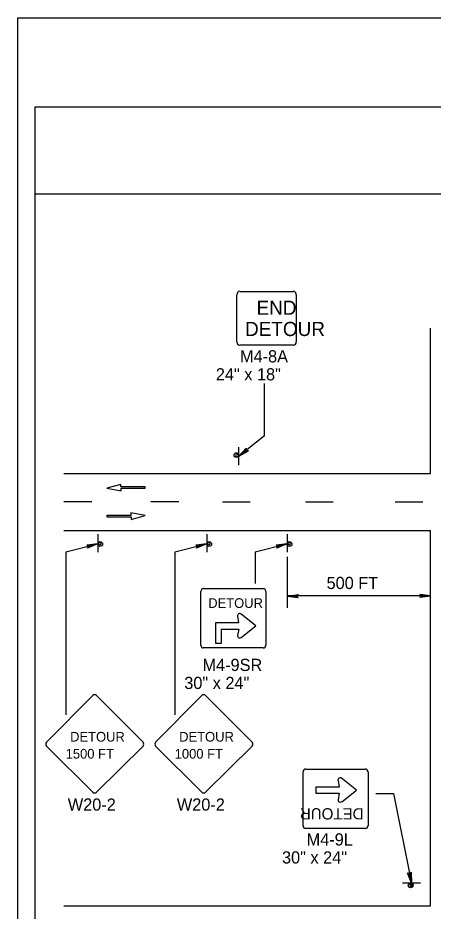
# Model space of a CAD drawing. Extents: x -14145 to -13521, y 30244 to 30661.
# Drawn here: x -13892.17 to -13885.02, y 30272.92 to 30288.31 of the extents above; entities that cross this region are included whole.
import ezdxf

# ---------------------------------------------------------------- set-up
doc = ezdxf.new("R2010")
doc.units = 0
for name, color, linetype in [('1', 7, 'Continuous'), ('10', 7, 'Continuous'), ('2', 7, 'Continuous'), ('61', 7, 'Continuous')]:
    doc.layers.add(name, color=color, linetype=linetype)

msp = doc.modelspace()

# ---------------------------------------------------------------- linework, layer by layer
at = {"layer": '1'}
for p, q in [((-13888.351, 30283.596), (-13887.425, 30283.596)), ((-13888.401, 30282.729), (-13888.401, 30283.536)), ((-13887.376, 30283.536), (-13887.376, 30282.729)), ((-13885.062, 30280.459), (-13885.062, 30282.959)), ((-13887.425, 30282.668), (-13888.351, 30282.668)), ((-13887.923, 30281.107), (-13887.923, 30282.007)), ((-13887.922, 30281.106), (-13888.367, 30280.758)), ((-13888.367, 30280.602), (-13888.367, 30280.914)), ((-13888.367, 30280.602), (-13888.367, 30280.914)), ((-13888.367, 30280.602), (-13888.367, 30280.914)), ((-13888.367, 30280.602), (-13888.367, 30280.914)), ((-13888.367, 30280.602), (-13888.367, 30280.914)), ((-13888.367, 30280.602), (-13888.367, 30280.914)), ((-13891.381, 30280.459), (-13885.062, 30280.459)), ((-13890.397, 30280.271), (-13890.638, 30280.205)), ((-13890.397, 30280.226), (-13890.397, 30280.271)), ((-13889.981, 30280.226), (-13890.397, 30280.226)), ((-13889.981, 30280.204), (-13889.981, 30280.226)), ((-13890.638, 30280.205), (-13890.395, 30280.159)), ((-13890.395, 30280.159), (-13890.395, 30280.204)), ((-13890.395, 30280.204), (-13889.981, 30280.204)), ((-13890.9, 30279.968), (-13891.38, 30279.968)), ((-13889.4, 30279.968), (-13889.88, 30279.968)), ((-13888.648, 30279.968), (-13888.168, 30279.968)), ((-13887.219, 30279.968), (-13886.739, 30279.968)), ((-13885.674, 30279.968), (-13885.194, 30279.968)), ((-13889.981, 30279.734), (-13890.225, 30279.78)), ((-13890.225, 30279.78), (-13890.225, 30279.735)), ((-13890.225, 30279.735), (-13890.638, 30279.735)), ((-13890.638, 30279.735), (-13890.638, 30279.713)), ((-13890.638, 30279.713), (-13890.222, 30279.713)), ((-13890.222, 30279.668), (-13889.981, 30279.734)), ((-13890.222, 30279.713), (-13890.222, 30279.668)), ((-13891.381, 30279.475), (-13885.062, 30279.475)), ((-13885.062, 30273.014), (-13885.062, 30279.475)), ((-13890.795, 30279.415), (-13890.795, 30279.103)), ((-13890.795, 30279.415), (-13890.795, 30279.103)), ((-13888.916, 30279.415), (-13888.916, 30279.103)), ((-13888.916, 30279.415), (-13888.916, 30279.103)), ((-13887.532, 30279.415), (-13887.532, 30279.103)), ((-13887.532, 30279.415), (-13887.532, 30279.103)), ((-13891.348, 30279.108), (-13890.801, 30279.248)), ((-13889.469, 30279.108), (-13888.922, 30279.248)), ((-13888.085, 30279.108), (-13887.538, 30279.248)), ((-13891.348, 30279.108), (-13891.348, 30276.3)), ((-13889.469, 30279.108), (-13889.469, 30276.3)), ((-13888.085, 30279.108), (-13888.085, 30278.566)), ((-13887.528, 30278.147), (-13887.528, 30279.021)), ((-13889.021, 30277.502), (-13889.021, 30278.428)), ((-13888.978, 30278.478), (-13887.945, 30278.478)), ((-13887.902, 30278.428), (-13887.902, 30277.502)), ((-13885.062, 30278.351), (-13887.528, 30278.351)), ((-13888.389, 30278), (-13888.369, 30277.886)), ((-13888.071, 30277.833), (-13888.328, 30278.036)), ((-13888.369, 30277.886), (-13888.769, 30277.886)), ((-13888.769, 30277.886), (-13888.769, 30277.533)), ((-13888.667, 30277.533), (-13888.667, 30277.781)), ((-13888.667, 30277.779), (-13888.368, 30277.779)), ((-13888.368, 30277.779), (-13888.387, 30277.667)), ((-13888.325, 30277.633), (-13888.071, 30277.833)), ((-13887.945, 30277.453), (-13888.978, 30277.453)), ((-13888.769, 30277.533), (-13888.667, 30277.533)), ((-13890.884, 30276.633), (-13891.679, 30275.83)), ((-13890.015, 30275.83), (-13890.818, 30276.633)), ((-13889.005, 30276.633), (-13889.8, 30275.83)), ((-13888.136, 30275.83), (-13888.939, 30276.633)), ((-13891.679, 30275.764), (-13890.884, 30274.969)), ((-13890.818, 30274.969), (-13890.015, 30275.764)), ((-13889.8, 30275.764), (-13889.005, 30274.969)), ((-13888.939, 30274.969), (-13888.136, 30275.764)), ((-13887.259, 30274.392), (-13887.259, 30275.318)), ((-13887.216, 30275.367), (-13886.183, 30275.367)), ((-13886.14, 30275.318), (-13886.14, 30274.392)), ((-13886.657, 30275.172), (-13886.637, 30275.058)), ((-13886.339, 30275.005), (-13886.596, 30275.208)), ((-13887.037, 30275.058), (-13887.037, 30274.951)), ((-13886.637, 30275.058), (-13887.037, 30275.058)), ((-13886.593, 30274.805), (-13886.339, 30275.005)), ((-13887.037, 30274.951), (-13886.636, 30274.951)), ((-13886.636, 30274.951), (-13886.655, 30274.839)), ((-13886.006, 30274.946), (-13885.702, 30274.946)), ((-13885.702, 30274.945), (-13885.389, 30273.403)), ((-13886.183, 30274.342), (-13887.216, 30274.342)), ((-13885.233, 30273.403), (-13885.545, 30273.403)), ((-13885.233, 30273.403), (-13885.545, 30273.403)), ((-13885.233, 30273.403), (-13885.545, 30273.403)), ((-13885.233, 30273.403), (-13885.545, 30273.403)), ((-13885.233, 30273.403), (-13885.545, 30273.403)), ((-13885.233, 30273.403), (-13885.545, 30273.403)), ((-13891.381, 30273.014), (-13885.062, 30273.014))]:
    msp.add_line(p, q, dxfattribs=at)
for points in [[(-13888.238, 30280.886), (-13888.236, 30280.869), (-13888.367, 30280.758), (-13888.238, 30280.886), (-13888.239, 30280.894), (-13888.367, 30280.758), (-13888.225, 30280.853), (-13888.212, 30280.851), (-13888.367, 30280.758), (-13888.199, 30280.848), (-13888.212, 30280.851)], [(-13888.238, 30280.886), (-13888.236, 30280.869), (-13888.367, 30280.758), (-13888.238, 30280.886), (-13888.239, 30280.894), (-13888.367, 30280.758), (-13888.225, 30280.853), (-13888.212, 30280.851), (-13888.367, 30280.758), (-13888.199, 30280.848), (-13888.212, 30280.851)], [(-13888.238, 30280.886), (-13888.236, 30280.869), (-13888.367, 30280.758), (-13888.238, 30280.886), (-13888.239, 30280.894), (-13888.367, 30280.758), (-13888.225, 30280.853), (-13888.212, 30280.851), (-13888.367, 30280.758), (-13888.199, 30280.848), (-13888.212, 30280.851)], [(-13890.981, 30279.224), (-13890.969, 30279.212), (-13890.801, 30279.248), (-13890.981, 30279.224), (-13890.987, 30279.23), (-13890.801, 30279.248), (-13890.963, 30279.194), (-13890.969, 30279.182), (-13890.801, 30279.248), (-13890.975, 30279.17), (-13890.969, 30279.182)], [(-13889.102, 30279.224), (-13889.09, 30279.212), (-13888.922, 30279.248), (-13889.102, 30279.224), (-13889.108, 30279.23), (-13888.922, 30279.248), (-13889.084, 30279.194), (-13889.09, 30279.182), (-13888.922, 30279.248), (-13889.096, 30279.17), (-13889.09, 30279.182)], [(-13887.718, 30279.224), (-13887.706, 30279.212), (-13887.538, 30279.248), (-13887.718, 30279.224), (-13887.724, 30279.23), (-13887.538, 30279.248), (-13887.7, 30279.194), (-13887.706, 30279.182), (-13887.538, 30279.248), (-13887.712, 30279.17), (-13887.706, 30279.182)], [(-13887.348, 30278.321), (-13887.354, 30278.333), (-13887.528, 30278.345), (-13887.348, 30278.321), (-13887.342, 30278.315), (-13887.528, 30278.345), (-13887.354, 30278.351), (-13887.348, 30278.363), (-13887.528, 30278.345), (-13887.342, 30278.375), (-13887.348, 30278.363)], [(-13885.242, 30278.375), (-13885.236, 30278.357), (-13885.062, 30278.351), (-13885.242, 30278.375), (-13885.248, 30278.381), (-13885.062, 30278.351), (-13885.236, 30278.345), (-13885.242, 30278.327), (-13885.062, 30278.351), (-13885.248, 30278.321), (-13885.242, 30278.327)], [(-13885.403, 30273.584), (-13885.416, 30273.572), (-13885.389, 30273.403), (-13885.403, 30273.584), (-13885.397, 30273.59), (-13885.389, 30273.403), (-13885.434, 30273.567), (-13885.446, 30273.574), (-13885.389, 30273.403), (-13885.459, 30273.581), (-13885.446, 30273.574)], [(-13885.403, 30273.584), (-13885.416, 30273.572), (-13885.389, 30273.403), (-13885.403, 30273.584), (-13885.397, 30273.59), (-13885.389, 30273.403), (-13885.434, 30273.567), (-13885.446, 30273.574), (-13885.389, 30273.403), (-13885.459, 30273.581), (-13885.446, 30273.574)], [(-13885.403, 30273.584), (-13885.416, 30273.572), (-13885.389, 30273.403), (-13885.403, 30273.584), (-13885.397, 30273.59), (-13885.389, 30273.403), (-13885.434, 30273.567), (-13885.446, 30273.574), (-13885.389, 30273.403), (-13885.459, 30273.581), (-13885.446, 30273.574)]]:
    msp.add_lwpolyline(points, dxfattribs=at)
for centre in [(-13888.408, 30280.776), (-13888.408, 30280.776), (-13888.408, 30280.776), (-13890.755, 30279.242), (-13888.876, 30279.242), (-13887.493, 30279.242), (-13885.406, 30273.363), (-13885.406, 30273.363), (-13885.406, 30273.363)]:
    msp.add_circle(centre, 0.0408, dxfattribs=at)
for centre, radius, start, end in [((-13888.403, 30280.768), 0.0214, 9.521, 4.2501), ((-13888.403, 30280.768), 0.0214, 9.521, 4.2501), ((-13888.403, 30280.768), 0.0214, 9.521, 4.2501), ((-13890.761, 30279.25), 0.0214, 189.521, 184.2501), ((-13888.882, 30279.25), 0.0214, 189.521, 184.2501), ((-13887.498, 30279.25), 0.0214, 189.521, 184.2501), ((-13888.351, 30278.007), 0.038, 47.8458, 191.7524), ((-13888.349, 30277.663), 0.038, 169.4753, 310.1409), ((-13890.852, 30276.6), 0.0465, 45, 135), ((-13888.972, 30276.6), 0.0465, 45, 135), ((-13891.647, 30275.797), 0.0465, 135, 225), ((-13890.049, 30275.797), 0.0465, 315, 45), ((-13889.767, 30275.797), 0.0465, 135, 225), ((-13888.169, 30275.797), 0.0465, 315, 45), ((-13886.62, 30275.179), 0.038, 47.8458, 191.7524), ((-13890.852, 30275.002), 0.0465, 225, 315), ((-13888.972, 30275.002), 0.0465, 225, 315), ((-13886.618, 30274.835), 0.038, 169.4753, 310.1409), ((-13885.398, 30273.368), 0.0214, 99.521, 94.2501), ((-13885.379, 30273.369), 0.0214, 130.5137, 125.2429), ((-13885.379, 30273.369), 0.0214, 130.5137, 125.2429)]:
    msp.add_arc(centre, radius, start, end, dxfattribs=at)
for centre, major_axis, ratio, start_param, end_param in [((-13888.352, 30283.536), (0, -0.0602), 0.817773, 3.141593, 4.712389), ((-13887.426, 30283.536), (0, 0.0602), 0.817773, 4.712389, 6.283185), ((-13888.352, 30282.729), (0, -0.0602), 0.817773, 4.712389, 6.283185), ((-13887.426, 30282.729), (0, 0.0602), 0.817773, 3.141593, 4.712389), ((-13888.978, 30278.428), (0, -0.0492), 0.866667, 3.141593, 4.712389), ((-13887.944, 30278.428), (0, 0.0492), 0.866667, 4.712389, 6.283185), ((-13888.978, 30277.502), (0, -0.0492), 0.866667, 4.712389, 6.283185), ((-13887.944, 30277.502), (0, 0.0492), 0.866667, 3.141593, 4.712389), ((-13887.217, 30275.319), (0, -0.0492), 0.866667, 3.141593, 4.712389), ((-13886.183, 30275.319), (0, 0.0492), 0.866667, 4.712389, 6.283185), ((-13887.217, 30274.392), (0, -0.0492), 0.866667, 4.712389, 6.283185), ((-13886.183, 30274.392), (0, 0.0492), 0.866667, 3.141593, 4.712389)]:
    msp.add_ellipse(centre, major_axis=major_axis, ratio=ratio, start_param=start_param, end_param=end_param, dxfattribs=at)
at = {"layer": '10'}
for p, q in [((-13891.874, 30286.777), (-13860.422, 30286.777)), ((-13891.874, 30264.207), (-13891.874, 30286.777)), ((-13891.874, 30285.277), (-13860.422, 30285.277))]:
    msp.add_line(p, q, dxfattribs=at)
at = {"layer": '61'}
msp.add_lwpolyline([(-13892.174, 30288.307), (-13859.174, 30288.307), (-13859.174, 30262.807), (-13892.174, 30262.807)], close=True, dxfattribs=at)

# ---------------------------------------------------------------- texts
at = {"layer": '1'}
for s, height, p in [('END', 0.244, (-13888.061, 30283.192)), ('DETOUR', 0.244, (-13888.259, 30282.826)), ('DETOUR', 0.1669, (-13888.893, 30278.143)), ('DETOUR', 0.1669, (-13891.273, 30275.84)), ('DETOUR', 0.1669, (-13889.394, 30275.84)), ('1500 FT', 0.1669, (-13891.35, 30275.547)), ('1000 FT', 0.1669, (-13889.471, 30275.547))]:
    msp.add_text(s, height=height, dxfattribs=at).set_placement(p)
msp.add_text('DETOUR', height=0.1941, rotation=180, dxfattribs=at).set_placement((-13886.218, 30274.693))
at = {"layer": '2'}
for s, p in [('M4-8A', (-13888.346, 30282.372)), ('24" x 18"', (-13888.762, 30282.062)), ('500 FT', (-13886.854, 30278.468)), ('M4-9SR', (-13888.992, 30277.056)), ('30" x 24"', (-13889.306, 30276.746)), ('W20-2', (-13891.313, 30274.651)), ('W20-2', (-13889.434, 30274.651)), ('M4-9L', (-13887.198, 30274.05)), ('30" x 24"', (-13887.622, 30273.74))]:
    msp.add_text(s, height=0.21, dxfattribs=at).set_placement(p)

doc.saveas('drawing.dxf')
